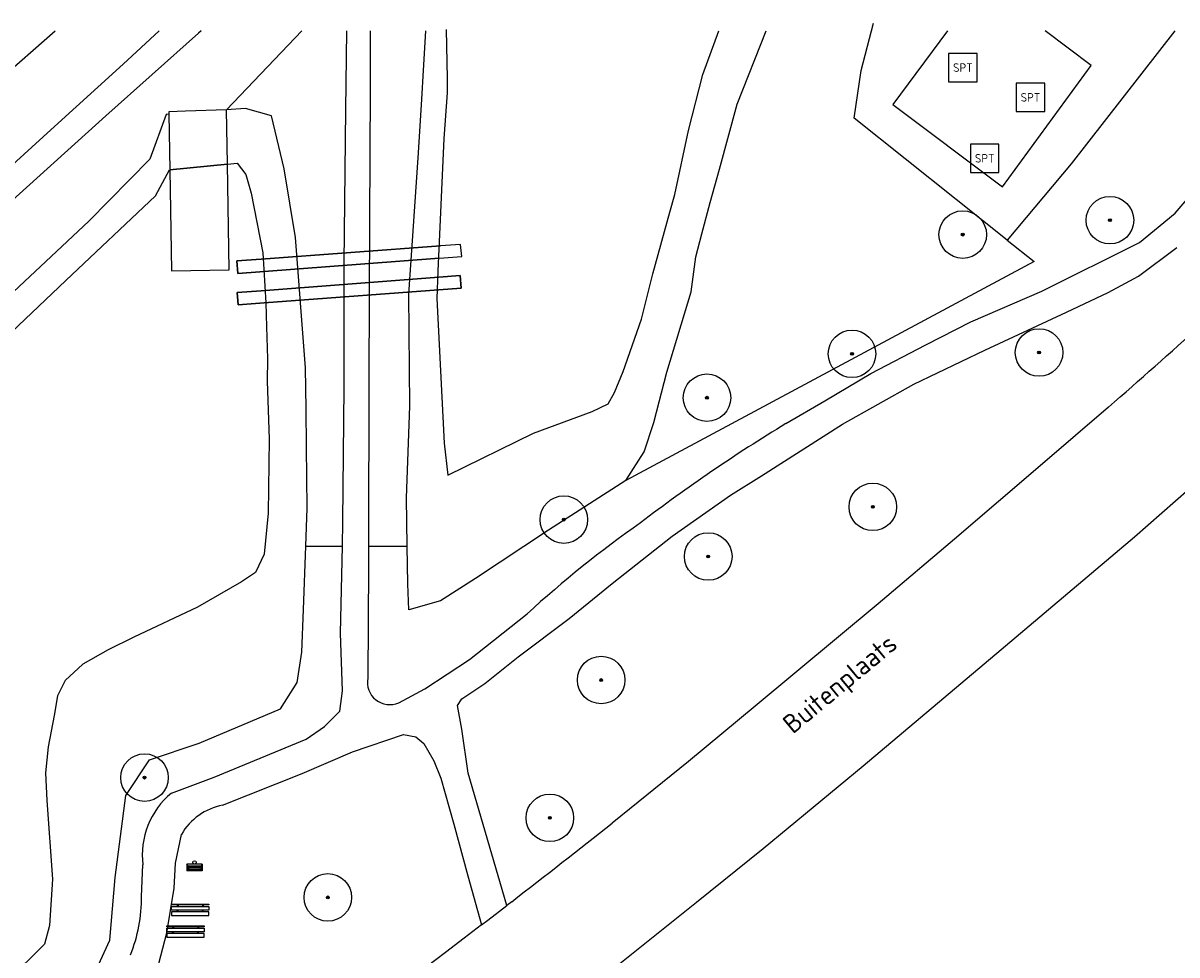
# Model space of a CAD drawing. Header units: metres. Extents: x 102000 to 105000, y 414600 to 420766.
# Tile 295 of 298: x 104737 to 104798, y 420713 to 420762. Entities that reach past the tile are written whole.
import ezdxf
from ezdxf.enums import TextEntityAlignment as Align

# ---------------------------------------------------------------- set-up
doc = ezdxf.new("R2010")
doc.units = ezdxf.units.M
doc.layers.get('0').update_dxf_attribs({"color": 8})
doc.styles.add('MtXpl_NLCS-ISO', font='NLCS-ISO.ttf')
doc.styles.add('NLCS-ISO', font='NLCS-ISO.ttf')

msp = doc.modelspace()

# ---------------------------------------------------------------- hatches: boundary and pattern name
at = {"ltscale": 0.1}
h = msp.add_hatch(color=256, dxfattribs=at)
edge = h.paths.add_edge_path()
edge.add_arc((104794.331, 420751.468), 0.075, 0, 360)
h = msp.add_hatch(color=256, dxfattribs=at)
edge = h.paths.add_edge_path()
edge.add_arc((104786.592, 420750.712), 0.075, 0, 360)
h = msp.add_hatch(color=256, dxfattribs=at)
edge = h.paths.add_edge_path()
edge.add_arc((104780.77, 420744.438), 0.075, 0, 360)
h = msp.add_hatch(color=256, dxfattribs=at)
edge = h.paths.add_edge_path()
edge.add_arc((104790.606, 420744.507), 0.075, 0, 360)
h = msp.add_hatch(color=256, dxfattribs=at)
edge = h.paths.add_edge_path()
edge.add_arc((104773.143, 420742.13), 0.075, 0, 360)
h = msp.add_hatch(color=256, dxfattribs=at)
edge = h.paths.add_edge_path()
edge.add_arc((104781.863, 420736.386), 0.075, 0, 360)
h = msp.add_hatch(color=256, dxfattribs=at)
edge = h.paths.add_edge_path()
edge.add_arc((104765.617, 420735.718), 0.075, 0, 360)
h = msp.add_hatch(color=256, dxfattribs=at)
edge = h.paths.add_edge_path()
edge.add_arc((104773.21, 420733.776), 0.075, 0, 360)
h = msp.add_hatch(color=256, dxfattribs=at)
edge = h.paths.add_edge_path()
edge.add_arc((104767.579, 420727.278), 0.075, 0, 360)
h = msp.add_hatch(color=256, dxfattribs=at)
edge = h.paths.add_edge_path()
edge.add_arc((104743.572, 420722.145), 0.075, 0, 360)
h = msp.add_hatch(color=256, dxfattribs=at)
edge = h.paths.add_edge_path()
edge.add_arc((104764.883, 420720.025), 0.075, 0, 360)
h = msp.add_hatch(color=256, dxfattribs=at)
edge = h.paths.add_edge_path()
edge.add_arc((104753.208, 420715.842), 0.075, 0, 360)
for points in [[(104744.987, 420715.492), (104744.987, 420715.443), (104746.955, 420715.443), (104746.955, 420715.492)], [(104744.744, 420714.35), (104744.744, 420714.3), (104746.712, 420714.3), (104746.712, 420714.35)]]:
    msp.add_hatch(color=256).paths.add_polyline_path(points)

# ---------------------------------------------------------------- linework, layer by layer
for p, q in [((104781.253, 420759.341), (104781.901, 420761.84)), ((104735.776, 420758.715), (104738.874, 420761.44)), ((104746.405, 420761.301), (104741.531, 420756.957)), ((104744.336, 420761.44), (104742.447, 420759.681)), ((104746.548, 420761.44), (104746.405, 420761.301)), ((104751.85, 420761.44), (104747.884, 420757.275)), ((104754.148, 420757.27), (104754.207, 420761.44)), ((104755.434, 420761.44), (104755.429, 420758.385)), ((104758.258, 420759.637), (104758.369, 420761.44)), ((104759.436, 420761.503), (104759.476, 420758.923)), ((104772.927, 420759.13), (104773.773, 420761.44)), ((104774.738, 420757.571), (104776.263, 420761.44)), ((104781.253, 420759.341), (104781.797, 420761.44)), ((104785.785, 420761.44), (104782.919, 420757.562)), ((104793.347, 420759.601), (104790.923, 420761.44)), ((104797.736, 420761.44), (104792.285, 420754.433)), ((104787.347, 420760.247), (104785.847, 420760.247)), ((104785.847, 420760.247), (104785.847, 420758.747)), ((104787.347, 420758.747), (104787.347, 420760.247)), ((104742.447, 420759.681), (104738.643, 420756.221)), ((104758.129, 420757.537), (104758.258, 420759.637)), ((104780.886, 420756.833), (104781.253, 420759.341)), ((104780.886, 420756.833), (104781.253, 420759.341)), ((104788.684, 420753.22), (104793.347, 420759.601)), ((104759.476, 420758.923), (104759.487, 420758.174)), ((104772.17, 420756.195), (104772.927, 420759.13)), ((104785.847, 420758.747), (104787.347, 420758.747)), ((104790.901, 420758.681), (104789.401, 420758.681)), ((104789.401, 420758.681), (104789.401, 420757.181)), ((104790.901, 420757.181), (104790.901, 420758.681)), ((104755.429, 420758.385), (104755.402, 420751.453)), ((104759.487, 420758.174), (104759.316, 420755.764)), ((104757.959, 420754.758), (104758.129, 420757.537)), ((104773.799, 420754.149), (104774.738, 420757.571)), ((104782.919, 420757.562), (104788.684, 420753.22)), ((104741.531, 420756.957), (104735.887, 420751.876)), ((104744.713, 420757.03), (104743.852, 420754.672)), ((104744.856, 420757.054), (104744.713, 420757.03)), ((104745.717, 420757.202), (104744.854, 420757.173)), ((104744.854, 420757.173), (104744.856, 420757.054)), ((104744.856, 420757.054), (104744.902, 420754.127)), ((104747.884, 420757.275), (104745.717, 420757.202)), ((104748.881, 420757.343), (104747.884, 420757.275)), ((104747.928, 420754.421), (104747.884, 420757.275)), ((104750.242, 420756.966), (104748.881, 420757.343)), ((104750.915, 420754.178), (104750.242, 420756.966)), ((104754.075, 420749.223), (104754.148, 420757.27)), ((104789.401, 420757.181), (104790.901, 420757.181)), ((104788.935, 420750.417), (104780.886, 420756.833)), ((104788.935, 420750.417), (104780.886, 420756.833)), ((104738.643, 420756.221), (104734.555, 420752.509)), ((104759.316, 420755.764), (104758.992, 420748.782)), ((104771.448, 420752.816), (104772.17, 420756.195)), ((104788.496, 420755.475), (104786.996, 420755.475)), ((104786.996, 420755.475), (104786.996, 420753.975)), ((104788.496, 420753.975), (104788.496, 420755.475)), ((104743.852, 420754.672), (104740.638, 420751.417)), ((104744.902, 420754.127), (104747.928, 420754.421)), ((104747.928, 420754.421), (104744.902, 420754.127)), ((104747.928, 420754.421), (104748.438, 420754.47)), ((104748.016, 420748.859), (104747.928, 420754.421)), ((104748.438, 420754.47), (104748.897, 420753.875)), ((104757.474, 420747.571), (104757.959, 420754.758)), ((104792.285, 420754.433), (104788.935, 420750.417)), ((104792.285, 420754.433), (104788.935, 420750.417)), ((104744.153, 420752.753), (104744.879, 420754.125)), ((104744.879, 420754.125), (104744.902, 420754.127)), ((104744.902, 420754.127), (104744.986, 420748.812)), ((104748.897, 420753.875), (104749.173, 420752.899)), ((104751.51, 420750.563), (104750.915, 420754.178)), ((104773.317, 420752.393), (104773.799, 420754.149)), ((104786.996, 420753.975), (104788.496, 420753.975)), ((104739.43, 420748.299), (104744.153, 420752.753)), ((104749.173, 420752.899), (104749.784, 420749.745)), ((104771.191, 420751.885), (104771.448, 420752.816)), ((104797.766, 420751.834), (104798.804, 420753.075)), ((104772.878, 420750.76), (104773.317, 420752.393)), ((104740.638, 420751.417), (104735.798, 420746.872)), ((104755.402, 420751.453), (104755.362, 420743.214)), ((104770.296, 420748.646), (104771.191, 420751.885)), ((104795.884, 420750.292), (104797.766, 420751.834)), ((104752.035, 420743.698), (104751.51, 420750.563)), ((104760.193, 420750.196), (104759.125, 420750.117)), ((104760.193, 420750.196), (104759.125, 420750.117)), ((104760.248, 420749.556), (104760.193, 420750.196)), ((104760.248, 420749.556), (104760.193, 420750.196)), ((104772.551, 420749.546), (104772.878, 420750.76)), ((104788.935, 420750.417), (104790.343, 420749.295)), ((104790.754, 420747.731), (104795.884, 420750.292)), ((104759.125, 420750.117), (104749.697, 420749.422)), ((104749.697, 420749.422), (104759.125, 420750.117)), ((104749.784, 420749.745), (104749.951, 420747.115)), ((104795.833, 420748.525), (104797.853, 420750.038)), ((104749.697, 420749.422), (104748.427, 420749.328)), ((104748.427, 420749.328), (104749.697, 420749.422)), ((104748.427, 420749.328), (104748.479, 420748.657)), ((104748.479, 420748.657), (104748.427, 420749.328)), ((104749.627, 420748.745), (104759.065, 420749.466)), ((104759.065, 420749.466), (104749.627, 420748.745)), ((104754.073, 420742.664), (104754.075, 420749.223)), ((104759.065, 420749.466), (104760.248, 420749.556)), ((104759.065, 420749.466), (104760.248, 420749.556)), ((104790.343, 420749.295), (104768.876, 420737.779)), ((104772.316, 420747.694), (104772.551, 420749.546)), ((104744.986, 420748.812), (104748.016, 420748.859)), ((104748.479, 420748.657), (104749.627, 420748.745)), ((104749.627, 420748.745), (104748.479, 420748.657)), ((104759.045, 420748.474), (104749.711, 420747.759)), ((104749.711, 420747.759), (104759.045, 420748.474)), ((104758.992, 420748.782), (104758.937, 420747.351)), ((104760.174, 420748.56), (104759.045, 420748.474)), ((104759.045, 420748.474), (104760.174, 420748.56)), ((104760.224, 420747.892), (104760.174, 420748.56)), ((104760.174, 420748.56), (104760.224, 420747.892)), ((104769.698, 420746.271), (104770.296, 420748.646)), ((104794.234, 420747.669), (104795.833, 420748.525)), ((104736.583, 420745.571), (104739.43, 420748.299)), ((104749.711, 420747.759), (104748.445, 420747.662)), ((104748.445, 420747.662), (104749.711, 420747.759)), ((104749.865, 420747.124), (104760.224, 420747.892)), ((104760.224, 420747.892), (104749.865, 420747.124)), ((104748.445, 420747.662), (104748.493, 420747.022)), ((104748.493, 420747.022), (104748.445, 420747.662)), ((104757.529, 420741.691), (104757.474, 420747.571)), ((104758.937, 420747.351), (104759.324, 420739.733)), ((104771.033, 420743.479), (104772.316, 420747.694)), ((104787.016, 420746.124), (104790.754, 420747.731)), ((104792.041, 420746.633), (104794.234, 420747.669)), ((104748.493, 420747.022), (104749.865, 420747.124)), ((104749.865, 420747.124), (104748.493, 420747.022)), ((104749.951, 420747.115), (104749.977, 420745.865)), ((104787.75, 420744.634), (104792.041, 420746.633)), ((104768.743, 420743.516), (104769.698, 420746.271)), ((104784.653, 420744.911), (104787.016, 420746.124)), ((104749.977, 420745.865), (104750.03, 420744.181)), ((104781.767, 420743.398), (104784.653, 420744.911)), ((104750.03, 420744.181), (104750.017, 420743.003)), ((104784.026, 420742.837), (104787.75, 420744.634)), ((104752.062, 420741.542), (104752.035, 420743.698)), ((104768.283, 420742.408), (104768.743, 420743.516)), ((104750.017, 420743.003), (104750.12, 420739.946)), ((104755.362, 420743.214), (104755.349, 420734.317)), ((104770.352, 420740.825), (104771.033, 420743.479)), ((104779.348, 420741.962), (104781.767, 420743.398)), ((104753.999, 420735.626), (104754.073, 420742.664)), ((104767.942, 420741.808), (104768.283, 420742.408)), ((104780.265, 420740.735), (104784.026, 420742.837)), ((104757.342, 420736.866), (104757.529, 420741.691)), ((104767.107, 420741.402), (104767.942, 420741.808)), ((104777.295, 420740.766), (104779.348, 420741.962)), ((104752.087, 420739.55), (104752.062, 420741.542)), ((104764.031, 420740.258), (104767.107, 420741.402)), ((104794.254, 420741.64), (104790.787, 420738.649)), ((104769.833, 420739.281), (104770.352, 420740.825)), ((104776.015, 420738.025), (104780.265, 420740.735)), ((104750.12, 420739.946), (104750.07, 420736.064)), ((104759.511, 420738.058), (104764.031, 420740.258)), ((104752.127, 420736.313), (104752.087, 420739.55)), ((104759.324, 420739.733), (104759.511, 420738.058)), ((104768.876, 420737.779), (104769.833, 420739.281)), ((104795.617, 420734.807), (104800.687, 420739.283)), ((104790.787, 420738.649), (104786.165, 420734.69)), ((104768.876, 420737.779), (104764.804, 420735.156)), ((104774.387, 420736.999), (104776.015, 420738.025)), ((104757.388, 420734.317), (104757.342, 420736.866)), ((104771.318, 420734.845), (104774.387, 420736.999)), ((104752.053, 420734.324), (104752.127, 420736.313)), ((104750.07, 420736.064), (104749.858, 420733.895)), ((104753.972, 420734.315), (104753.999, 420735.626)), ((104764.804, 420735.156), (104760.971, 420732.619)), ((104768.16, 420732.359), (104771.318, 420734.845)), ((104786.165, 420734.69), (104782.146, 420731.294)), ((104788.607, 420728.879), (104795.617, 420734.807)), ((104749.858, 420733.895), (104749.398, 420732.935)), ((104751.928, 420730.993), (104752.053, 420734.324)), ((104752.053, 420734.324), (104753.972, 420734.315)), ((104753.879, 420729.743), (104753.972, 420734.315)), ((104755.349, 420734.317), (104755.347, 420733.283)), ((104755.349, 420734.317), (104757.388, 420734.317)), ((104757.423, 420732.344), (104757.388, 420734.317)), ((104755.347, 420733.283), (104755.308, 420727.37)), ((104749.398, 420732.935), (104748.672, 420732.437)), ((104760.971, 420732.619), (104759.136, 420731.442)), ((104748.672, 420732.437), (104746.361, 420731.118)), ((104757.465, 420730.976), (104757.423, 420732.344)), ((104765.895, 420730.511), (104768.16, 420732.359)), ((104759.136, 420731.442), (104757.465, 420730.976)), ((104746.361, 420731.118), (104743.005, 420729.537)), ((104751.841, 420728.745), (104751.928, 420730.993)), ((104760.658, 420728.35), (104763.687, 420730.761)), ((104782.146, 420731.294), (104775.679, 420725.896)), ((104763.224, 420728.498), (104765.895, 420730.511)), ((104753.983, 420726.701), (104753.879, 420729.743)), ((104743.005, 420729.537), (104741.661, 420728.873)), ((104741.661, 420728.873), (104740.326, 420728.11)), ((104751.592, 420727.14), (104751.841, 420728.745)), ((104758.306, 420726.811), (104760.658, 420728.35)), ((104761.467, 420727.09), (104763.224, 420728.498)), ((104781.362, 420722.771), (104788.607, 420728.879)), ((104740.326, 420728.11), (104739.397, 420727.259)), ((104739.397, 420727.259), (104738.998, 420726.451)), ((104750.722, 420725.758), (104751.592, 420727.14)), ((104753.833, 420725.64), (104753.983, 420726.701)), ((104756.937, 420726.083), (104758.306, 420726.811)), ((104760.256, 420726.293), (104761.467, 420727.09)), ((104738.998, 420726.451), (104738.813, 420725.416)), ((104760.03, 420725.941), (104760.256, 420726.293)), ((104760.249, 420724.684), (104760.03, 420725.941)), ((104738.813, 420725.416), (104738.499, 420723.771)), ((104746.447, 420723.957), (104750.722, 420725.758)), ((104753.025, 420724.826), (104753.833, 420725.64)), ((104775.679, 420725.896), (104772.171, 420722.994)), ((104752.071, 420724.169), (104753.025, 420724.826)), ((104750.462, 420723.507), (104752.071, 420724.169)), ((104754.504, 420723.497), (104757.182, 420724.405)), ((104757.182, 420724.405), (104757.831, 420724.294)), ((104757.831, 420724.294), (104758.263, 420723.935)), ((104760.582, 420722.383), (104760.249, 420724.684)), ((104738.499, 420723.771), (104738.362, 420722.391)), ((104743.824, 420723.085), (104746.447, 420723.957)), ((104747.238, 420722.166), (104750.462, 420723.507)), ((104751.868, 420722.359), (104754.504, 420723.497)), ((104758.263, 420723.935), (104758.779, 420723.024)), ((104742.591, 420721.208), (104743.824, 420723.085)), ((104758.779, 420723.024), (104759.152, 420722.122)), ((104772.171, 420722.994), (104768.151, 420719.742)), ((104738.362, 420722.391), (104738.433, 420720.941)), ((104747.679, 420720.689), (104751.868, 420722.359)), ((104762.614, 420715.415), (104760.582, 420722.383)), ((104776.099, 420718.412), (104781.362, 420722.771)), ((104744.982, 420721.327), (104747.238, 420722.166)), ((104759.152, 420722.122), (104759.825, 420719.692)), ((104742.032, 420716.893), (104742.591, 420721.208)), ((104738.433, 420720.941), (104738.739, 420716.793)), ((104759.825, 420719.692), (104760.568, 420716.972)), ((104745.198, 420717.647), (104745.507, 420719.15)), ((104772.6, 420715.585), (104776.099, 420718.412)), ((104743.412, 420715.897), (104743.483, 420717.547)), ((104745.122, 420716.322), (104745.198, 420717.647)), ((104746.601, 420717.592), (104745.801, 420717.592)), ((104745.861, 420717.488), (104745.801, 420717.592)), ((104745.801, 420717.592), (104745.801, 420717.242)), ((104745.861, 420717.431), (104745.801, 420717.242)), ((104746.541, 420717.488), (104745.861, 420717.488)), ((104745.861, 420717.431), (104745.861, 420717.488)), ((104746.541, 420717.431), (104745.861, 420717.431)), ((104746.541, 420717.488), (104746.601, 420717.592)), ((104746.541, 420717.431), (104746.541, 420717.488)), ((104746.541, 420717.431), (104746.601, 420717.242)), ((104746.601, 420717.592), (104746.601, 420717.242)), ((104741.755, 420713.586), (104742.032, 420716.893)), ((104746.601, 420717.242), (104745.801, 420717.242)), ((104745.899, 420717.386), (104745.868, 420717.286)), ((104746.534, 420717.286), (104745.868, 420717.286)), ((104746.503, 420717.386), (104745.899, 420717.386)), ((104746.503, 420717.386), (104746.534, 420717.286)), ((104760.568, 420716.972), (104761.287, 420714.394)), ((104738.739, 420716.793), (104738.573, 420714.36)), ((104744.749, 420713.977), (104745.122, 420716.322)), ((104762.875, 420715.616), (104762.614, 420715.415)), ((104744.987, 420715.443), (104744.987, 420715.492)), ((104744.987, 420715.492), (104746.955, 420715.492)), ((104746.955, 420715.443), (104744.987, 420715.443)), ((104744.987, 420715.165), (104744.987, 420715.362)), ((104744.987, 420715.362), (104746.955, 420715.362)), ((104746.955, 420715.165), (104744.987, 420715.165)), ((104744.987, 420715.085), (104744.987, 420714.888)), ((104746.955, 420715.085), (104744.987, 420715.085)), ((104745.282, 420715.443), (104745.282, 420715.362)), ((104745.282, 420715.085), (104745.282, 420715.165)), ((104745.331, 420715.443), (104745.331, 420715.362)), ((104745.331, 420715.085), (104745.331, 420715.165)), ((104746.611, 420715.443), (104746.611, 420715.362)), ((104746.611, 420715.085), (104746.611, 420715.165)), ((104746.66, 420715.443), (104746.66, 420715.362)), ((104746.66, 420715.085), (104746.66, 420715.165)), ((104746.955, 420715.492), (104746.955, 420715.443)), ((104746.955, 420715.362), (104746.955, 420715.165)), ((104746.955, 420714.888), (104746.955, 420715.085)), ((104761.623, 420714.651), (104762.614, 420715.415)), ((104767.25, 420711.329), (104772.6, 420715.585)), ((104744.987, 420714.888), (104746.955, 420714.888)), ((104761.287, 420714.394), (104760.369, 420713.689)), ((104761.287, 420714.394), (104761.623, 420714.651)), ((104738.573, 420714.36), (104738.304, 420713.379)), ((104744.222, 420711.969), (104744.749, 420713.977)), ((104744.744, 420714.3), (104744.744, 420714.35)), ((104744.744, 420714.35), (104746.712, 420714.35)), ((104746.712, 420714.3), (104744.744, 420714.3)), ((104744.744, 420714.023), (104744.744, 420714.22)), ((104744.744, 420714.22), (104746.712, 420714.22)), ((104746.712, 420714.023), (104744.744, 420714.023)), ((104744.744, 420713.942), (104744.744, 420713.745)), ((104746.712, 420713.942), (104744.744, 420713.942)), ((104745.039, 420714.3), (104745.039, 420714.22)), ((104745.039, 420713.942), (104745.039, 420714.023)), ((104745.088, 420714.3), (104745.088, 420714.22)), ((104745.088, 420713.942), (104745.088, 420714.023)), ((104746.368, 420714.3), (104746.368, 420714.22)), ((104746.368, 420713.942), (104746.368, 420714.023)), ((104746.417, 420714.3), (104746.417, 420714.22)), ((104746.417, 420713.942), (104746.417, 420714.023)), ((104746.712, 420714.35), (104746.712, 420714.3)), ((104746.712, 420714.22), (104746.712, 420714.023)), ((104746.712, 420713.745), (104746.712, 420713.942)), ((104738.304, 420713.379), (104736.078, 420711.171)), ((104741.066, 420712.108), (104741.755, 420713.586)), ((104744.744, 420713.745), (104746.712, 420713.745)), ((104760.369, 420713.689), (104759.388, 420712.941)), ((104759.388, 420712.941), (104758.38, 420712.176))]:
    msp.add_line(p, q)
for centre, radius in [((104794.331, 420751.468), 1.25), ((104786.592, 420750.712), 1.25), ((104794.331, 420751.468), 0.0225), ((104786.592, 420750.712), 0.0225), ((104780.77, 420744.438), 1.25), ((104790.606, 420744.507), 1.25), ((104780.77, 420744.438), 0.0225), ((104790.606, 420744.507), 0.0225), ((104773.143, 420742.13), 1.25), ((104773.143, 420742.13), 0.0225), ((104781.863, 420736.386), 1.25), ((104765.617, 420735.718), 1.25), ((104781.863, 420736.386), 0.0225), ((104765.617, 420735.718), 0.0225), ((104773.21, 420733.776), 1.25), ((104773.21, 420733.776), 0.0225), ((104767.579, 420727.278), 1.25), ((104767.579, 420727.278), 0.0225), ((104743.572, 420722.145), 1.25), ((104743.572, 420722.145), 0.0225), ((104764.883, 420720.025), 1.25), ((104764.883, 420720.025), 0.0225), ((104746.201, 420717.683), 0.0908), ((104753.208, 420715.842), 1.25), ((104753.208, 420715.842), 0.0225)]:
    msp.add_circle(centre, radius)
for centre in [(104794.331, 420751.468), (104786.592, 420750.712), (104780.77, 420744.438), (104790.606, 420744.507), (104773.143, 420742.13), (104781.863, 420736.386), (104765.617, 420735.718), (104773.21, 420733.776), (104767.579, 420727.278), (104743.572, 420722.145), (104764.883, 420720.025), (104753.208, 420715.842)]:
    msp.add_circle(centre, 0.075, dxfattribs=at)
for centre, radius, start, end in [((104609.696, 420954.533), 281.754, 310.92232, 313.57241), ((104821.856, 420667.258), 85.96, 121.22471, 127.40108), ((104804.336, 420686.239), 60.288, 125.12953, 132.39619), ((104756.461, 420727.155), 1.173, 169.41992, 293.95871), ((104747.691, 420718.065), 4.24, 129.71351, 187.02381), ((104748.266, 420717.558), 3.186, 100.62455, 150.01544), ((104364.467, 421230.505), 651.03, 307.73181, 308.321269), ((104735.269, 420715.827), 8.143, 338.29622, 0.4959)]:
    msp.add_arc(centre, radius, start, end)

# ---------------------------------------------------------------- texts
at = {"style": 'NLCS-ISO'}
for p in [(104786.597, 420759.497), (104790.151, 420757.931), (104787.746, 420754.725)]:
    msp.add_text('SPT', height=0.45, dxfattribs=at).set_placement(p, align=Align.MIDDLE_CENTER)
at = {"style": 'MtXpl_NLCS-ISO'}
msp.add_text('Buitenplaats', height=1, rotation=39.68076, dxfattribs=at).set_placement((104777.66, 420724.403))

doc.saveas('drawing.dxf')
